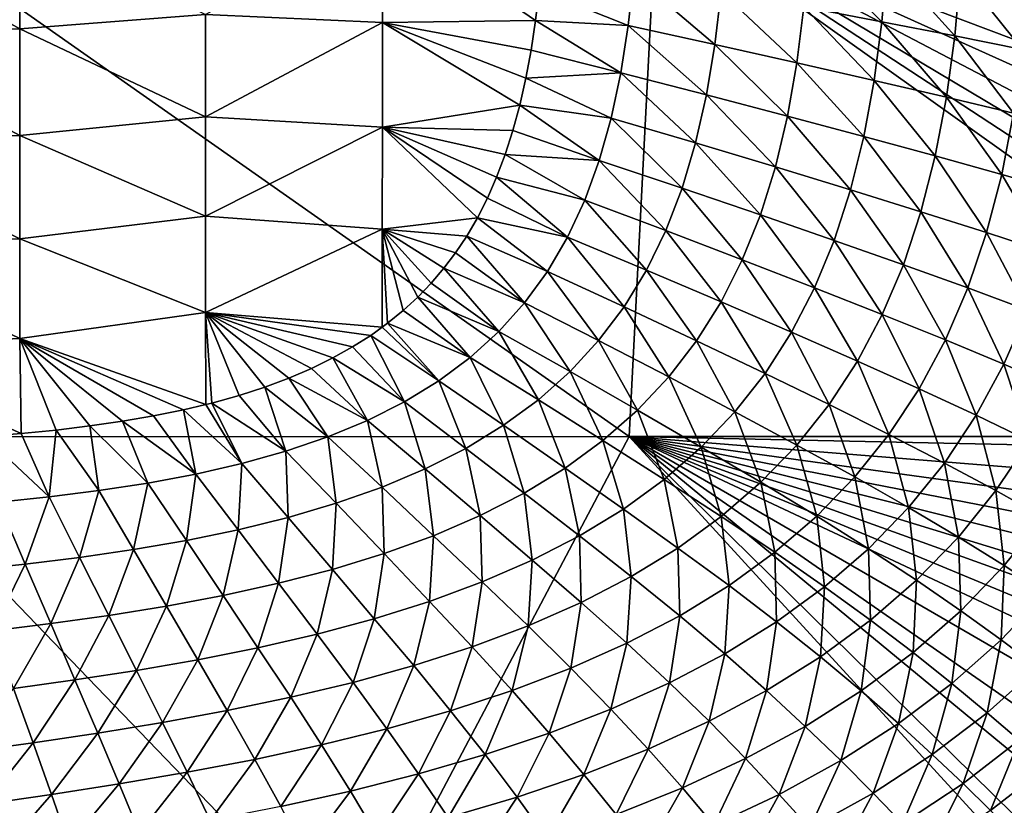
# Model space of a CAD drawing. Header units: metres. Extents: x -105 to 105, y -68 to 103.
# Tile 375 of 416: x 89 to 99, y 41 to 49. Entities that reach past the tile are written whole.
import ezdxf

# ---------------------------------------------------------------- set-up
doc = ezdxf.new("R2010")
doc.units = ezdxf.units.M
doc.layers.add('solid_FIT-BATH-150_SW0001_01', color=7, linetype='CONTINUOUS')

msp = doc.modelspace()

# ---------------------------------------------------------------- linework, layer by layer
at = {"layer": 'solid_FIT-BATH-150_SW0001_01'}
for points in [[(87.52417, 44.988106, 16.558586), (95.279671, 44.99313, 16.665361), (87.688232, 50.324154, 16.53097)], [(95.279671, 44.99313, 16.665361), (95.553673, 50.324856, 16.629944), (87.688232, 50.324154, 16.53097)], [(95.279671, 44.99313, 16.665361), (103.038116, 44.992878, 16.791113), (95.553673, 50.324856, 16.629944)], [(103.379303, 48.59211, 16.764715), (103.399246, 49.186169, 16.758841), (95.553673, 50.324856, 16.629944)], [(103.353424, 47.986763, 16.770363), (103.379303, 48.59211, 16.764715), (95.553673, 50.324856, 16.629944)], [(103.319199, 47.398178, 16.775454), (103.353424, 47.986763, 16.770363), (95.553673, 50.324856, 16.629944)], [(103.275665, 46.840847, 16.779854), (103.319199, 47.398178, 16.775454), (95.553673, 50.324856, 16.629944)], [(103.223633, 46.303875, 16.783699), (103.275665, 46.840847, 16.779854), (95.553673, 50.324856, 16.629944)], [(103.161835, 45.788872, 16.78697), (103.223633, 46.303875, 16.783699), (95.553673, 50.324856, 16.629944)], [(103.103279, 45.383362, 16.789223), (103.161835, 45.788872, 16.78697), (95.553673, 50.324856, 16.629944)], [(103.038116, 44.992878, 16.791113), (103.103279, 45.383362, 16.789223), (95.553673, 50.324856, 16.629944)], [(89.170334, 50.172501, -19.957712), (89.170471, 49.078781, -19.94438), (87.253693, 50.140163, -20.068027)], [(89.170471, 49.078781, -19.94438), (87.25383, 49.031124, -20.054497), (87.253693, 50.140163, -20.068027)], [(91.031578, 49.223251, -19.820278), (89.170471, 49.078781, -19.94438), (89.170334, 50.172501, -19.957712)], [(92.805817, 50.215481, -19.680273), (92.805473, 49.142147, -19.667788), (91.031578, 49.223251, -19.820278)], [(92.805817, 50.215481, -19.680273), (94.339363, 49.161926, -19.497314), (92.805473, 49.142147, -19.667788)], [(92.805817, 50.215481, -19.680273), (94.376068, 49.470592, -19.496859), (94.339363, 49.161926, -19.497314)], [(97.029976, 49.297871, -19.028687), (97.07917, 49.881542, -19.024281), (97.811333, 49.14872, -18.820057)], [(97.07917, 49.881542, -19.024281), (97.865631, 49.761078, -18.814222), (97.811333, 49.14872, -18.820057)], [(97.811333, 49.14872, -18.820057), (97.865631, 49.761078, -18.814222), (98.541687, 49.00708, -18.579252)], [(97.865631, 49.761078, -18.814222), (98.600487, 49.646717, -18.572142), (98.541687, 49.00708, -18.579252)], [(98.541687, 49.00708, -18.579252), (98.600487, 49.646717, -18.572142), (99.22168, 48.872643, -18.302124)], [(98.600487, 49.646717, -18.572142), (99.284439, 49.538269, -18.293913), (99.22168, 48.872643, -18.302124)], [(94.376068, 49.470592, -19.496859), (95.324974, 49.613918, -19.363266), (95.269943, 49.113197, -19.365391)], [(95.269943, 49.113197, -19.365391), (95.324974, 49.613918, -19.363266), (96.138512, 48.922409, -19.212286)], [(95.324974, 49.613918, -19.363266), (96.201546, 49.453365, -19.208261), (96.138512, 48.922409, -19.212286)], [(94.339363, 49.161926, -19.497314), (94.376068, 49.470592, -19.496859), (95.269943, 49.113197, -19.365391)], [(96.138512, 48.922409, -19.212286), (96.201546, 49.453365, -19.208261), (96.959396, 48.737717, -19.034641)], [(96.201546, 49.453365, -19.208261), (97.029976, 49.297871, -19.028687), (96.959396, 48.737717, -19.034641)], [(96.959396, 48.737717, -19.034641), (97.029976, 49.297871, -19.028687), (97.733734, 48.560612, -18.827866)], [(97.029976, 49.297871, -19.028687), (97.811333, 49.14872, -18.820057), (97.733734, 48.560612, -18.827866)], [(91.031578, 49.223251, -19.820278), (91.031631, 48.196884, -19.797174), (89.170471, 49.078781, -19.94438)], [(92.805473, 49.142147, -19.667788), (91.031631, 48.196884, -19.797174), (91.031578, 49.223251, -19.820278)], [(92.805473, 49.142147, -19.667788), (94.339363, 49.161926, -19.497314), (94.295097, 48.865948, -19.497959)], [(94.295097, 48.865948, -19.497959), (94.339363, 49.161926, -19.497314), (95.19545, 48.636066, -19.368259)], [(94.339363, 49.161926, -19.497314), (95.269943, 49.113197, -19.365391), (95.19545, 48.636066, -19.368259)], [(89.170471, 49.078781, -19.94438), (89.170807, 48.009144, -19.918034), (87.25383, 49.031124, -20.054497)], [(91.031631, 48.196884, -19.797174), (89.170807, 48.009144, -19.918034), (89.170471, 49.078781, -19.94438)], [(92.805473, 49.142147, -19.667788), (92.804909, 48.091434, -19.643318), (91.031631, 48.196884, -19.797174)], [(92.805473, 49.142147, -19.667788), (94.182373, 48.314487, -19.499958), (92.804909, 48.091434, -19.643318)], [(92.805473, 49.142147, -19.667788), (94.295097, 48.865948, -19.497959), (94.242828, 48.58321, -19.498833)], [(92.805473, 49.142147, -19.667788), (94.242828, 48.58321, -19.498833), (94.182373, 48.314487, -19.499958)], [(95.19545, 48.636066, -19.368259), (95.269943, 49.113197, -19.365391), (96.05368, 48.415829, -19.217449)], [(95.269943, 49.113197, -19.365391), (96.138512, 48.922409, -19.212286), (96.05368, 48.415829, -19.217449)], [(97.733734, 48.560612, -18.827866), (97.811333, 49.14872, -18.820057), (98.457794, 48.392349, -18.588724)], [(97.811333, 49.14872, -18.820057), (98.541687, 49.00708, -18.579252), (98.457794, 48.392349, -18.588724)], [(89.170807, 48.009144, -19.918034), (87.254128, 47.947304, -20.027655), (87.25383, 49.031124, -20.054497)], [(98.457794, 48.392349, -18.588724), (98.541687, 49.00708, -18.579252), (99.132156, 48.232475, -18.313042)], [(98.541687, 49.00708, -18.579252), (99.22168, 48.872643, -18.302124), (99.132156, 48.232475, -18.313042)], [(94.242828, 48.58321, -19.498833), (94.295097, 48.865948, -19.497959), (95.19545, 48.636066, -19.368259)], [(96.05368, 48.415829, -19.217449), (96.138512, 48.922409, -19.212286), (96.864861, 48.202721, -19.042135)], [(96.138512, 48.922409, -19.212286), (96.959396, 48.737717, -19.034641), (96.864861, 48.202721, -19.042135)], [(96.864861, 48.202721, -19.042135), (96.959396, 48.737717, -19.034641), (97.630135, 47.998428, -18.837603)], [(96.959396, 48.737717, -19.034641), (97.733734, 48.560612, -18.827866), (97.630135, 47.998428, -18.837603)], [(94.182373, 48.314487, -19.499958), (94.242828, 48.58321, -19.498833), (95.09919, 48.184071, -19.37196)], [(94.242828, 48.58321, -19.498833), (95.19545, 48.636066, -19.368259), (95.09919, 48.184071, -19.37196)], [(95.09919, 48.184071, -19.37196), (95.19545, 48.636066, -19.368259), (95.944595, 47.935204, -19.223787)], [(95.19545, 48.636066, -19.368259), (96.05368, 48.415829, -19.217449), (95.944595, 47.935204, -19.223787)], [(97.630135, 47.998428, -18.837603), (97.733734, 48.560612, -18.827866), (98.34597, 47.804256, -18.600492)], [(97.733734, 48.560612, -18.827866), (98.457794, 48.392349, -18.588724), (98.34597, 47.804256, -18.600492)], [(95.944595, 47.935204, -19.223787), (96.05368, 48.415829, -19.217449), (96.743767, 47.694508, -19.051153)], [(96.05368, 48.415829, -19.217449), (96.864861, 48.202721, -19.042135), (96.743767, 47.694508, -19.051153)], [(98.34597, 47.804256, -18.600492), (98.457794, 48.392349, -18.588724), (99.012909, 47.619545, -18.326595)], [(98.457794, 48.392349, -18.588724), (99.132156, 48.232475, -18.313042), (99.012909, 47.619545, -18.326595)], [(92.804909, 48.091434, -19.643318), (94.182373, 48.314487, -19.499958), (94.113365, 48.059361, -19.501362)], [(94.113365, 48.059361, -19.501362), (94.182373, 48.314487, -19.499958), (94.978889, 47.758713, -19.376583)], [(94.182373, 48.314487, -19.499958), (95.09919, 48.184071, -19.37196), (94.978889, 47.758713, -19.376583)], [(91.031631, 48.196884, -19.797174), (91.031769, 47.199448, -19.75881), (89.170807, 48.009144, -19.918034)], [(92.804909, 48.091434, -19.643318), (91.031769, 47.199448, -19.75881), (91.031631, 48.196884, -19.797174)], [(94.978889, 47.758713, -19.376583), (95.09919, 48.184071, -19.37196), (95.808846, 47.482098, -19.231333)], [(95.09919, 48.184071, -19.37196), (95.944595, 47.935204, -19.223787), (95.808846, 47.482098, -19.231333)], [(96.743767, 47.694508, -19.051153), (96.864861, 48.202721, -19.042135), (97.497803, 47.463844, -18.849216)], [(96.864861, 48.202721, -19.042135), (97.630135, 47.998428, -18.837603), (97.497803, 47.463844, -18.849216)], [(99.012909, 47.619545, -18.326595), (99.132156, 48.232475, -18.313042), (99.63063, 47.443718, -18.012045)], [(92.804909, 48.091434, -19.643318), (92.804054, 47.071907, -19.602755), (91.031769, 47.199448, -19.75881)], [(92.804909, 48.091434, -19.643318), (93.756966, 47.184479, -19.51029), (92.804054, 47.071907, -19.602755)], [(92.804909, 48.091434, -19.643318), (94.113365, 48.059361, -19.501362), (94.035767, 47.818096, -19.50308)], [(92.804909, 48.091434, -19.643318), (94.035767, 47.818096, -19.50308), (93.950256, 47.592121, -19.505131)], [(92.804909, 48.091434, -19.643318), (93.950256, 47.592121, -19.505131), (93.857254, 47.381264, -19.50753)], [(92.804909, 48.091434, -19.643318), (93.857254, 47.381264, -19.50753), (93.756966, 47.184479, -19.51029)], [(89.170807, 48.009144, -19.918034), (89.171402, 46.972557, -19.874147), (87.254128, 47.947304, -20.027655)], [(91.031769, 47.199448, -19.75881), (89.171402, 46.972557, -19.874147), (89.170807, 48.009144, -19.918034)], [(94.035767, 47.818096, -19.50308), (94.113365, 48.059361, -19.501362), (94.978889, 47.758713, -19.376583)], [(97.497803, 47.463844, -18.849216), (97.630135, 47.998428, -18.837603), (98.203369, 47.244522, -18.614489)], [(97.630135, 47.998428, -18.837603), (98.34597, 47.804256, -18.600492), (98.203369, 47.244522, -18.614489)], [(89.171402, 46.972557, -19.874147), (87.254646, 46.897911, -19.982796), (87.254128, 47.947304, -20.027655)], [(95.808846, 47.482098, -19.231333), (95.944595, 47.935204, -19.223787), (96.593575, 47.21468, -19.06168)], [(95.944595, 47.935204, -19.223787), (96.743767, 47.694508, -19.051153), (96.593575, 47.21468, -19.06168)], [(93.950256, 47.592121, -19.505131), (94.035767, 47.818096, -19.50308), (94.832886, 47.360817, -19.382202)], [(94.035767, 47.818096, -19.50308), (94.978889, 47.758713, -19.376583), (94.832886, 47.360817, -19.382202)], [(98.203369, 47.244522, -18.614489), (98.34597, 47.804256, -18.600492), (98.860985, 47.035618, -18.342707)], [(98.34597, 47.804256, -18.600492), (99.012909, 47.619545, -18.326595), (98.860985, 47.035618, -18.342707)], [(94.832886, 47.360817, -19.382202), (94.978889, 47.758713, -19.376583), (95.64473, 47.05735, -19.240078)], [(94.978889, 47.758713, -19.376583), (95.808846, 47.482098, -19.231333), (95.64473, 47.05735, -19.240078)], [(96.593575, 47.21468, -19.06168), (96.743767, 47.694508, -19.051153), (97.334076, 46.958511, -18.862656)], [(96.743767, 47.694508, -19.051153), (97.497803, 47.463844, -18.849216), (97.334076, 46.958511, -18.862656)], [(93.857254, 47.381264, -19.50753), (93.950256, 47.592121, -19.505131), (94.660164, 46.990501, -19.388868)], [(93.950256, 47.592121, -19.505131), (94.832886, 47.360817, -19.382202), (94.660164, 46.990501, -19.388868)], [(98.860985, 47.035618, -18.342707), (99.012909, 47.619545, -18.326595), (99.470337, 46.836357, -18.029957)], [(99.012909, 47.619545, -18.326595), (99.63063, 47.443718, -18.012045), (99.470337, 46.836357, -18.029957)], [(95.64473, 47.05735, -19.240078), (95.808846, 47.482098, -19.231333), (96.412537, 46.764107, -19.073631)], [(95.808846, 47.482098, -19.231333), (96.593575, 47.21468, -19.06168), (96.412537, 46.764107, -19.073631)], [(93.756966, 47.184479, -19.51029), (93.857254, 47.381264, -19.50753), (94.660164, 46.990501, -19.388868)], [(97.334076, 46.958511, -18.862656), (97.497803, 47.463844, -18.849216), (98.027206, 46.714832, -18.63064)], [(97.497803, 47.463844, -18.849216), (98.203369, 47.244522, -18.614489), (98.027206, 46.714832, -18.63064)], [(94.660164, 46.990501, -19.388868), (94.832886, 47.360817, -19.382202), (95.451279, 46.661098, -19.249969)], [(94.832886, 47.360817, -19.382202), (95.64473, 47.05735, -19.240078), (95.451279, 46.661098, -19.249969)], [(91.031769, 47.199448, -19.75881), (91.032028, 46.236633, -19.700974), (89.171402, 46.972557, -19.874147)], [(92.804054, 47.071907, -19.602755), (91.032028, 46.236633, -19.700974), (91.031769, 47.199448, -19.75881)], [(92.804054, 47.071907, -19.602755), (93.756966, 47.184479, -19.51029), (93.650055, 47.001598, -19.513397)], [(93.650055, 47.001598, -19.513397), (93.756966, 47.184479, -19.51029), (94.45974, 46.647861, -19.396641)], [(93.756966, 47.184479, -19.51029), (94.660164, 46.990501, -19.388868), (94.45974, 46.647861, -19.396641)], [(96.412537, 46.764107, -19.073631), (96.593575, 47.21468, -19.06168), (97.137169, 46.483315, -18.877779)], [(96.593575, 47.21468, -19.06168), (97.334076, 46.958511, -18.862656), (97.137169, 46.483315, -18.877779)], [(98.027206, 46.714832, -18.63064), (98.203369, 47.244522, -18.614489), (98.673462, 46.482426, -18.361298)], [(98.203369, 47.244522, -18.614489), (98.860985, 47.035618, -18.342707), (98.673462, 46.482426, -18.361298)], [(92.804054, 47.071907, -19.602755), (92.804169, 46.088577, -19.542557), (91.032028, 46.236633, -19.700974)], [(92.804054, 47.071907, -19.602755), (93.650055, 47.001598, -19.513397), (93.538132, 46.833641, -19.516817)], [(92.804054, 47.071907, -19.602755), (93.538132, 46.833641, -19.516817), (93.420593, 46.678139, -19.520575)], [(92.804054, 47.071907, -19.602755), (93.420593, 46.678139, -19.520575), (93.294243, 46.530273, -19.524786)], [(92.804054, 47.071907, -19.602755), (93.294243, 46.530273, -19.524786), (93.158478, 46.389477, -19.529495)], [(92.804054, 47.071907, -19.602755), (93.158478, 46.389477, -19.529495), (93.013702, 46.25626, -19.534704)], [(92.804054, 47.071907, -19.602755), (93.013702, 46.25626, -19.534704), (92.857147, 46.128487, -19.540537)], [(92.804054, 47.071907, -19.602755), (92.857147, 46.128487, -19.540537), (92.804169, 46.088577, -19.542557)], [(93.538132, 46.833641, -19.516817), (93.650055, 47.001598, -19.513397), (94.230621, 46.332993, -19.405569)], [(93.650055, 47.001598, -19.513397), (94.45974, 46.647861, -19.396641), (94.230621, 46.332993, -19.405569)], [(94.45974, 46.647861, -19.396641), (94.660164, 46.990501, -19.388868), (95.227562, 46.293438, -19.260954)], [(94.660164, 46.990501, -19.388868), (95.451279, 46.661098, -19.249969), (95.227562, 46.293438, -19.260954)], [(95.451279, 46.661098, -19.249969), (95.64473, 47.05735, -19.240078), (96.19973, 46.342922, -19.086859)], [(95.64473, 47.05735, -19.240078), (96.412537, 46.764107, -19.073631), (96.19973, 46.342922, -19.086859)], [(98.673462, 46.482426, -18.361298), (98.860985, 47.035618, -18.342707), (99.272575, 46.260273, -18.05065)], [(98.860985, 47.035618, -18.342707), (99.470337, 46.836357, -18.029957), (99.272575, 46.260273, -18.05065)], [(89.171402, 46.972557, -19.874147), (89.17234, 45.975151, -19.807804), (87.254646, 46.897911, -19.982796)], [(89.17234, 45.975151, -19.807804), (87.255447, 45.88916, -19.914732), (87.254646, 46.897911, -19.982796)], [(91.032028, 46.236633, -19.700974), (89.17234, 45.975151, -19.807804), (89.171402, 46.972557, -19.874147)], [(97.137169, 46.483315, -18.877779), (97.334076, 46.958511, -18.862656), (97.815651, 46.216118, -18.64876)], [(97.334076, 46.958511, -18.862656), (98.027206, 46.714832, -18.63064), (97.815651, 46.216118, -18.64876)], [(93.420593, 46.678139, -19.520575), (93.538132, 46.833641, -19.516817), (94.230621, 46.332993, -19.405569)], [(96.19973, 46.342922, -19.086859), (96.412537, 46.764107, -19.073631), (96.906189, 46.038391, -18.894354)], [(96.412537, 46.764107, -19.073631), (97.137169, 46.483315, -18.877779), (96.906189, 46.038391, -18.894354)], [(97.815651, 46.216118, -18.64876), (98.027206, 46.714832, -18.63064), (98.448479, 45.96093, -18.382156)], [(98.027206, 46.714832, -18.63064), (98.673462, 46.482426, -18.361298), (98.448479, 45.96093, -18.382156)], [(93.294243, 46.530273, -19.524786), (93.420593, 46.678139, -19.520575), (93.972275, 46.045662, -19.415703)], [(93.420593, 46.678139, -19.520575), (94.230621, 46.332993, -19.405569), (93.972275, 46.045662, -19.415703)], [(94.230621, 46.332993, -19.405569), (94.45974, 46.647861, -19.396641), (94.972633, 45.954468, -19.272982)], [(94.45974, 46.647861, -19.396641), (95.227562, 46.293438, -19.260954), (94.972633, 45.954468, -19.272982)], [(95.227562, 46.293438, -19.260954), (95.451279, 46.661098, -19.249969), (95.954254, 45.951225, -19.101208)], [(95.451279, 46.661098, -19.249969), (96.19973, 46.342922, -19.086859), (95.954254, 45.951225, -19.101208)], [(93.158478, 46.389477, -19.529495), (93.294243, 46.530273, -19.524786), (93.972275, 46.045662, -19.415703)], [(93.013702, 46.25626, -19.534704), (93.158478, 46.389477, -19.529495), (93.685028, 45.785007, -19.427065)], [(93.158478, 46.389477, -19.529495), (93.972275, 46.045662, -19.415703), (93.685028, 45.785007, -19.427065)], [(96.906189, 46.038391, -18.894354), (97.137169, 46.483315, -18.877779), (97.567848, 45.748524, -18.668552)], [(97.137169, 46.483315, -18.877779), (97.815651, 46.216118, -18.64876), (97.567848, 45.748524, -18.668552)], [(98.448479, 45.96093, -18.382156), (98.673462, 46.482426, -18.361298), (99.035439, 45.716461, -18.073893)], [(98.673462, 46.482426, -18.361298), (99.272575, 46.260273, -18.05065), (99.035439, 45.716461, -18.073893)], [(93.972275, 46.045662, -19.415703), (94.230621, 46.332993, -19.405569), (94.686058, 45.643959, -19.286001)], [(94.230621, 46.332993, -19.405569), (94.972633, 45.954468, -19.272982), (94.686058, 45.643959, -19.286001)], [(94.972633, 45.954468, -19.272982), (95.227562, 46.293438, -19.260954), (95.675209, 45.589119, -19.116529)], [(95.227562, 46.293438, -19.260954), (95.954254, 45.951225, -19.101208), (95.675209, 45.589119, -19.116529)], [(95.954254, 45.951225, -19.101208), (96.19973, 46.342922, -19.086859), (96.640274, 45.623859, -18.912144)], [(96.19973, 46.342922, -19.086859), (96.906189, 46.038391, -18.894354), (96.640274, 45.623859, -18.912144)], [(91.032028, 46.236633, -19.700974), (91.033745, 45.312366, -19.619707), (89.17234, 45.975151, -19.807804)], [(91.032028, 46.236633, -19.700974), (92.804169, 46.088577, -19.542557), (92.687698, 46.006096, -19.547068)], [(91.032028, 46.236633, -19.700974), (92.687698, 46.006096, -19.547068), (92.505386, 45.889881, -19.554327)], [(91.032028, 46.236633, -19.700974), (92.505386, 45.889881, -19.554327), (92.308548, 45.779545, -19.562416)], [(91.032028, 46.236633, -19.700974), (92.308548, 45.779545, -19.562416), (92.095833, 45.675098, -19.571423)], [(91.032028, 46.236633, -19.700974), (92.095833, 45.675098, -19.571423), (91.86763, 45.577278, -19.58136)], [(91.032028, 46.236633, -19.700974), (91.86763, 45.577278, -19.58136), (91.624939, 45.486801, -19.592211)], [(91.032028, 46.236633, -19.700974), (91.624939, 45.486801, -19.592211), (91.368034, 45.403858, -19.603985)], [(91.032028, 46.236633, -19.700974), (91.368034, 45.403858, -19.603985), (91.096611, 45.328304, -19.616718)], [(91.032028, 46.236633, -19.700974), (91.096611, 45.328304, -19.616718), (91.033745, 45.312366, -19.619707)], [(92.857147, 46.128487, -19.540537), (93.013702, 46.25626, -19.534704), (93.685028, 45.785007, -19.427065)], [(97.567848, 45.748524, -18.668552), (97.815651, 46.216118, -18.64876), (98.185219, 45.471317, -18.404934)], [(97.815651, 46.216118, -18.64876), (98.448479, 45.96093, -18.382156), (98.185219, 45.471317, -18.404934)], [(99.035439, 45.716461, -18.073893), (99.272575, 46.260273, -18.05065), (99.576843, 45.482262, -17.719904)], [(92.804169, 46.088577, -19.542557), (92.857147, 46.128487, -19.540537), (93.369324, 45.550102, -19.439686)], [(92.857147, 46.128487, -19.540537), (93.685028, 45.785007, -19.427065), (93.369324, 45.550102, -19.439686)], [(92.505386, 45.889881, -19.554327), (92.687698, 46.006096, -19.547068), (93.025581, 45.340012, -19.453588)], [(92.687698, 46.006096, -19.547068), (92.804169, 46.088577, -19.542557), (93.369324, 45.550102, -19.439686)], [(92.687698, 46.006096, -19.547068), (93.369324, 45.550102, -19.439686), (93.025581, 45.340012, -19.453588)], [(93.685028, 45.785007, -19.427065), (93.972275, 46.045662, -19.415703), (94.368355, 45.361015, -19.299965)], [(93.972275, 46.045662, -19.415703), (94.686058, 45.643959, -19.286001), (94.368355, 45.361015, -19.299965)], [(96.640274, 45.623859, -18.912144), (96.906189, 46.038391, -18.894354), (97.282997, 45.312183, -18.689714)], [(96.906189, 46.038391, -18.894354), (97.567848, 45.748524, -18.668552), (97.282997, 45.312183, -18.689714)], [(89.17234, 45.975151, -19.807804), (89.18396, 45.023136, -19.712921), (87.255447, 45.88916, -19.914732)], [(89.17234, 45.975151, -19.807804), (91.033745, 45.312366, -19.619707), (90.81102, 45.260124, -19.630405)], [(89.17234, 45.975151, -19.807804), (90.81102, 45.260124, -19.630405), (90.512131, 45.199291, -19.645021)], [(89.17234, 45.975151, -19.807804), (90.512131, 45.199291, -19.645021), (90.199951, 45.145496, -19.660574)], [(89.17234, 45.975151, -19.807804), (90.199951, 45.145496, -19.660574), (89.873604, 45.098312, -19.677118)], [(89.17234, 45.975151, -19.807804), (89.873604, 45.098312, -19.677118), (89.534889, 45.057671, -19.694569)], [(89.17234, 45.975151, -19.807804), (89.534889, 45.057671, -19.694569), (89.18396, 45.023136, -19.712921)], [(94.686058, 45.643959, -19.286001), (94.972633, 45.954468, -19.272982), (95.362251, 45.256355, -19.132679)], [(94.972633, 45.954468, -19.272982), (95.675209, 45.589119, -19.116529), (95.362251, 45.256355, -19.132679)], [(95.675209, 45.589119, -19.116529), (95.954254, 45.951225, -19.101208), (96.338585, 45.239815, -18.930914)], [(95.954254, 45.951225, -19.101208), (96.640274, 45.623859, -18.912144), (96.338585, 45.239815, -18.930914)], [(98.185219, 45.471317, -18.404934), (98.448479, 45.96093, -18.382156), (98.758148, 45.205154, -18.099304)], [(98.448479, 45.96093, -18.382156), (99.035439, 45.716461, -18.073893), (98.758148, 45.205154, -18.099304)], [(87.255447, 45.88916, -19.914732), (89.18396, 45.023136, -19.712921), (88.81739, 44.993992, -19.732361)], [(92.308548, 45.779545, -19.562416), (92.505386, 45.889881, -19.554327), (93.025581, 45.340012, -19.453588)], [(92.095833, 45.675098, -19.571423), (92.308548, 45.779545, -19.562416), (92.654495, 45.153702, -19.468792)], [(92.308548, 45.779545, -19.562416), (93.025581, 45.340012, -19.453588), (92.654495, 45.153702, -19.468792)], [(93.369324, 45.550102, -19.439686), (93.685028, 45.785007, -19.427065), (94.020149, 45.104683, -19.314829)], [(93.685028, 45.785007, -19.427065), (94.368355, 45.361015, -19.299965), (94.020149, 45.104683, -19.314829)], [(97.282997, 45.312183, -18.689714), (97.567848, 45.748524, -18.668552), (97.882912, 45.013737, -18.429281)], [(97.567848, 45.748524, -18.668552), (98.185219, 45.471317, -18.404934), (97.882912, 45.013737, -18.429281)], [(98.758148, 45.205154, -18.099304), (99.035439, 45.716461, -18.073893), (99.286972, 44.949581, -17.747484)], [(99.035439, 45.716461, -18.073893), (99.576843, 45.482262, -17.719904), (99.286972, 44.949581, -17.747484)], [(91.86763, 45.577278, -19.58136), (92.095833, 45.675098, -19.571423), (92.654495, 45.153702, -19.468792)], [(94.368355, 45.361015, -19.299965), (94.686058, 45.643959, -19.286001), (95.016052, 44.952034, -19.14953)], [(94.686058, 45.643959, -19.286001), (95.362251, 45.256355, -19.132679), (95.016052, 44.952034, -19.14953)], [(96.338585, 45.239815, -18.930914), (96.640274, 45.623859, -18.912144), (96.960274, 44.907211, -18.711946)], [(96.640274, 45.623859, -18.912144), (97.282997, 45.312183, -18.689714), (96.960274, 44.907211, -18.711946)], [(91.624939, 45.486801, -19.592211), (91.86763, 45.577278, -19.58136), (92.257774, 44.989738, -19.485296)], [(91.86763, 45.577278, -19.58136), (92.654495, 45.153702, -19.468792), (92.257774, 44.989738, -19.485296)], [(93.025581, 45.340012, -19.453588), (93.369324, 45.550102, -19.439686), (93.642075, 44.874004, -19.330544)], [(93.369324, 45.550102, -19.439686), (94.020149, 45.104683, -19.314829), (93.642075, 44.874004, -19.330544)], [(95.362251, 45.256355, -19.132679), (95.675209, 45.589119, -19.116529), (96.000839, 44.886013, -18.950436)], [(95.675209, 45.589119, -19.116529), (96.338585, 45.239815, -18.930914), (96.000839, 44.886013, -18.950436)], [(91.096611, 45.328304, -19.616718), (91.368034, 45.403858, -19.603985), (91.837379, 44.846588, -19.50309)], [(91.368034, 45.403858, -19.603985), (91.624939, 45.486801, -19.592211), (91.837379, 44.846588, -19.50309)], [(91.624939, 45.486801, -19.592211), (92.257774, 44.989738, -19.485296), (91.837379, 44.846588, -19.50309)], [(97.882912, 45.013737, -18.429281), (98.185219, 45.471317, -18.404934), (98.439957, 44.726551, -18.126497)], [(98.185219, 45.471317, -18.404934), (98.758148, 45.205154, -18.099304), (98.439957, 44.726551, -18.126497)], [(90.81102, 45.260124, -19.630405), (91.033745, 45.312366, -19.619707), (91.395279, 44.72271, -19.522163)], [(91.033745, 45.312366, -19.619707), (91.096611, 45.328304, -19.616718), (91.395279, 44.72271, -19.522163)], [(91.096611, 45.328304, -19.616718), (91.837379, 44.846588, -19.50309), (91.395279, 44.72271, -19.522163)], [(92.654495, 45.153702, -19.468792), (93.025581, 45.340012, -19.453588), (93.235031, 44.667908, -19.347078)], [(93.025581, 45.340012, -19.453588), (93.642075, 44.874004, -19.330544), (93.235031, 44.667908, -19.347078)], [(94.020149, 45.104683, -19.314829), (94.368355, 45.361015, -19.299965), (94.637428, 44.675163, -19.16696)], [(94.368355, 45.361015, -19.299965), (95.016052, 44.952034, -19.14953), (94.637428, 44.675163, -19.16696)], [(96.960274, 44.907211, -18.711946), (97.282997, 45.312183, -18.689714), (97.540787, 44.588337, -18.454844)], [(97.282997, 45.312183, -18.689714), (97.882912, 45.013737, -18.429281), (97.540787, 44.588337, -18.454844)], [(90.512131, 45.199291, -19.645021), (90.81102, 45.260124, -19.630405), (90.933548, 44.616554, -19.542501)], [(90.81102, 45.260124, -19.630405), (91.395279, 44.72271, -19.522163), (90.933548, 44.616554, -19.542501)], [(95.016052, 44.952034, -19.14953), (95.362251, 45.256355, -19.132679), (95.627876, 44.561523, -18.970503)], [(95.362251, 45.256355, -19.132679), (96.000839, 44.886013, -18.950436), (95.627876, 44.561523, -18.970503)], [(96.000839, 44.886013, -18.950436), (96.338585, 45.239815, -18.930914), (96.599495, 44.533363, -18.734947)], [(96.338585, 45.239815, -18.930914), (96.960274, 44.907211, -18.711946), (96.599495, 44.533363, -18.734947)], [(98.439957, 44.726551, -18.126497), (98.758148, 45.205154, -18.099304), (98.954491, 44.450161, -17.777046)], [(98.758148, 45.205154, -18.099304), (99.286972, 44.949581, -17.747484), (98.954491, 44.450161, -17.777046)], [(89.873604, 45.098312, -19.677118), (90.199951, 45.145496, -19.660574), (90.455261, 44.526451, -19.564018)], [(90.199951, 45.145496, -19.660574), (90.512131, 45.199291, -19.645021), (90.933548, 44.616554, -19.542501)], [(90.199951, 45.145496, -19.660574), (90.933548, 44.616554, -19.542501), (90.455261, 44.526451, -19.564018)], [(92.257774, 44.989738, -19.485296), (92.654495, 45.153702, -19.468792), (92.800995, 44.484909, -19.364439)], [(92.654495, 45.153702, -19.468792), (93.235031, 44.667908, -19.347078), (92.800995, 44.484909, -19.364439)], [(93.642075, 44.874004, -19.330544), (94.020149, 45.104683, -19.314829), (94.227165, 44.424755, -19.184841)], [(94.020149, 45.104683, -19.314829), (94.637428, 44.675163, -19.16696), (94.227165, 44.424755, -19.184841)], [(88.81739, 44.993992, -19.732361), (89.18396, 45.023136, -19.712921), (89.46331, 44.387505, -19.610106)], [(89.18396, 45.023136, -19.712921), (89.534889, 45.057671, -19.694569), (89.46331, 44.387505, -19.610106)], [(89.534889, 45.057671, -19.694569), (89.963982, 44.45068, -19.586594), (89.46331, 44.387505, -19.610106)], [(89.534889, 45.057671, -19.694569), (89.873604, 45.098312, -19.677118), (89.963982, 44.45068, -19.586594)], [(89.873604, 45.098312, -19.677118), (90.455261, 44.526451, -19.564018), (89.963982, 44.45068, -19.586594)], [(97.540787, 44.588337, -18.454844), (97.882912, 45.013737, -18.429281), (98.080139, 44.280834, -18.155085)], [(97.882912, 45.013737, -18.429281), (98.439957, 44.726551, -18.126497), (98.080139, 44.280834, -18.155085)], [(85.039665, 39.784367, 16.539719), (92.533432, 39.791576, 16.643263), (87.52417, 44.988106, 16.558586)], [(92.533432, 39.791576, 16.643263), (95.279671, 44.99313, 16.665361), (87.52417, 44.988106, 16.558586)], [(88.81739, 44.993992, -19.732361), (89.46331, 44.387505, -19.610106), (88.956856, 44.335205, -19.634434)], [(91.837379, 44.846588, -19.50309), (92.257774, 44.989738, -19.485296), (92.342201, 44.323425, -19.382648)], [(92.257774, 44.989738, -19.485296), (92.800995, 44.484909, -19.364439), (92.342201, 44.323425, -19.382648)], [(92.533432, 39.791576, 16.643263), (100.036995, 39.797497, 16.765192), (95.279671, 44.99313, 16.665361)], [(94.637428, 44.675163, -19.16696), (95.016052, 44.952034, -19.14953), (95.220673, 44.265335, -18.99091)], [(95.016052, 44.952034, -19.14953), (95.627876, 44.561523, -18.970503), (95.220673, 44.265335, -18.99091)], [(103.007576, 44.82737, 16.791822), (103.038116, 44.992878, 16.791113), (95.279671, 44.99313, 16.665361)], [(102.914917, 44.379391, 16.793451), (103.007576, 44.82737, 16.791822), (95.279671, 44.99313, 16.665361)], [(102.81102, 43.952572, 16.794565), (102.914917, 44.379391, 16.793451), (95.279671, 44.99313, 16.665361)], [(102.696129, 43.546883, 16.795187), (102.81102, 43.952572, 16.794565), (95.279671, 44.99313, 16.665361)], [(102.571136, 43.163017, 16.795347), (102.696129, 43.546883, 16.795187), (95.279671, 44.99313, 16.665361)], [(102.436333, 42.801666, 16.795067), (102.571136, 43.163017, 16.795347), (95.279671, 44.99313, 16.665361)], [(102.291245, 42.462536, 16.794361), (102.436333, 42.801666, 16.795067), (95.279671, 44.99313, 16.665361)], [(102.137489, 42.144302, 16.793283), (102.291245, 42.462536, 16.794361), (95.279671, 44.99313, 16.665361)], [(101.976486, 41.846767, 16.79188), (102.137489, 42.144302, 16.793283), (95.279671, 44.99313, 16.665361)], [(101.630539, 41.312336, 16.78813), (101.976486, 41.846767, 16.79188), (95.279671, 44.99313, 16.665361)], [(101.252892, 40.839462, 16.783308), (101.630539, 41.312336, 16.78813), (95.279671, 44.99313, 16.665361)], [(100.82843, 40.411137, 16.7773), (101.252892, 40.839462, 16.783308), (95.279671, 44.99313, 16.665361)], [(100.344322, 40.011379, 16.769997), (100.82843, 40.411137, 16.7773), (95.279671, 44.99313, 16.665361)], [(100.036995, 39.797497, 16.765192), (100.344322, 40.011379, 16.769997), (95.279671, 44.99313, 16.665361)], [(96.599495, 44.533363, -18.734947), (96.960274, 44.907211, -18.711946), (97.15873, 44.194897, -18.481266)], [(96.960274, 44.907211, -18.711946), (97.540787, 44.588337, -18.454844), (97.15873, 44.194897, -18.481266)], [(98.954491, 44.450161, -17.777046), (99.286972, 44.949581, -17.747484), (99.42701, 44.184498, -17.376638)], [(91.395279, 44.72271, -19.522163), (91.837379, 44.846588, -19.50309), (91.860916, 44.181854, -19.401724)], [(91.837379, 44.846588, -19.50309), (92.342201, 44.323425, -19.382648), (91.860916, 44.181854, -19.401724)], [(93.235031, 44.667908, -19.347078), (93.642075, 44.874004, -19.330544), (93.786369, 44.199718, -19.203077)], [(93.642075, 44.874004, -19.330544), (94.227165, 44.424755, -19.184841), (93.786369, 44.199718, -19.203077)], [(95.627876, 44.561523, -18.970503), (96.000839, 44.886013, -18.950436), (96.201645, 44.189697, -18.75843)], [(96.000839, 44.886013, -18.950436), (96.599495, 44.533363, -18.734947), (96.201645, 44.189697, -18.75843)], [(90.933548, 44.616554, -19.542501), (91.395279, 44.72271, -19.522163), (91.359482, 44.058598, -19.421684)], [(91.395279, 44.72271, -19.522163), (91.860916, 44.181854, -19.401724), (91.359482, 44.058598, -19.421684)], [(98.080139, 44.280834, -18.155085), (98.439957, 44.726551, -18.126497), (98.578705, 43.984257, -17.808174)], [(98.439957, 44.726551, -18.126497), (98.954491, 44.450161, -17.777046), (98.578705, 43.984257, -17.808174)], [(90.455261, 44.526451, -19.564018), (90.933548, 44.616554, -19.542501), (90.841255, 43.951927, -19.442501)], [(90.933548, 44.616554, -19.542501), (91.359482, 44.058598, -19.421684), (90.841255, 43.951927, -19.442501)], [(92.800995, 44.484909, -19.364439), (93.235031, 44.667908, -19.347078), (93.317253, 43.998531, -19.221661)], [(93.235031, 44.667908, -19.347078), (93.786369, 44.199718, -19.203077), (93.317253, 43.998531, -19.221661)], [(94.227165, 44.424755, -19.184841), (94.637428, 44.675163, -19.16696), (94.78019, 43.996433, -19.01145)], [(94.637428, 44.675163, -19.16696), (95.220673, 44.265335, -18.99091), (94.78019, 43.996433, -19.01145)], [(89.963982, 44.45068, -19.586594), (90.455261, 44.526451, -19.564018), (90.310089, 43.86005, -19.46413)], [(90.455261, 44.526451, -19.564018), (90.841255, 43.951927, -19.442501), (90.310089, 43.86005, -19.46413)], [(95.220673, 44.265335, -18.99091), (95.627876, 44.561523, -18.970503), (95.767845, 43.875187, -18.782108)], [(95.627876, 44.561523, -18.970503), (96.201645, 44.189697, -18.75843), (95.767845, 43.875187, -18.782108)], [(96.201645, 44.189697, -18.75843), (96.599495, 44.533363, -18.734947), (96.737862, 43.832481, -18.508183)], [(96.599495, 44.533363, -18.734947), (97.15873, 44.194897, -18.481266), (96.737862, 43.832481, -18.508183)], [(97.15873, 44.194897, -18.481266), (97.540787, 44.588337, -18.454844), (97.678635, 43.867836, -18.18466)], [(97.540787, 44.588337, -18.454844), (98.080139, 44.280834, -18.155085), (97.678635, 43.867836, -18.18466)], [(89.46331, 44.387505, -19.610106), (89.963982, 44.45068, -19.586594), (89.769867, 43.78117, -19.486523)], [(89.963982, 44.45068, -19.586594), (90.310089, 43.86005, -19.46413), (89.769867, 43.78117, -19.486523)], [(92.342201, 44.323425, -19.382648), (92.800995, 44.484909, -19.364439), (92.822319, 43.819561, -19.240614)], [(92.800995, 44.484909, -19.364439), (93.317253, 43.998531, -19.221661), (92.822319, 43.819561, -19.240614)], [(93.786369, 44.199718, -19.203077), (94.227165, 44.424755, -19.184841), (94.307693, 43.753696, -19.03195)], [(94.227165, 44.424755, -19.184841), (94.78019, 43.996433, -19.01145), (94.307693, 43.753696, -19.03195)], [(98.578705, 43.984257, -17.808174), (98.954491, 44.450161, -17.777046), (99.03698, 43.698616, -17.409662)], [(98.954491, 44.450161, -17.777046), (99.42701, 44.184498, -17.376638), (99.03698, 43.698616, -17.409662)], [(88.956856, 44.335205, -19.634434), (89.224464, 43.713505, -19.509628), (88.678566, 43.655369, -19.533281)], [(88.956856, 44.335205, -19.634434), (89.46331, 44.387505, -19.610106), (89.224464, 43.713505, -19.509628)], [(89.46331, 44.387505, -19.610106), (89.769867, 43.78117, -19.486523), (89.224464, 43.713505, -19.509628)], [(91.860916, 44.181854, -19.401724), (92.342201, 44.323425, -19.382648), (92.304077, 43.661171, -19.259953)], [(92.342201, 44.323425, -19.382648), (92.822319, 43.819561, -19.240614), (92.304077, 43.661171, -19.259953)], [(94.78019, 43.996433, -19.01145), (95.220673, 44.265335, -18.99091), (95.299225, 43.588802, -18.805693)], [(95.220673, 44.265335, -18.99091), (95.767845, 43.875187, -18.782108), (95.299225, 43.588802, -18.805693)], [(97.678635, 43.867836, -18.18466), (98.080139, 44.280834, -18.155085), (98.159592, 43.55175, -17.840425)], [(98.080139, 44.280834, -18.155085), (98.578705, 43.984257, -17.808174), (98.159592, 43.55175, -17.840425)], [(91.359482, 44.058598, -19.421684), (91.860916, 44.181854, -19.401724), (91.765144, 43.521721, -19.279699)], [(91.860916, 44.181854, -19.401724), (92.304077, 43.661171, -19.259953), (91.765144, 43.521721, -19.279699)], [(93.317253, 43.998531, -19.221661), (93.786369, 44.199718, -19.203077), (93.805626, 43.535561, -19.052359)], [(93.786369, 44.199718, -19.203077), (94.307693, 43.753696, -19.03195), (93.805626, 43.535561, -19.052359)], [(95.767845, 43.875187, -18.782108), (96.201645, 44.189697, -18.75843), (96.279449, 43.500069, -18.535227)], [(96.201645, 44.189697, -18.75843), (96.737862, 43.832481, -18.508183), (96.279449, 43.500069, -18.535227)], [(96.737862, 43.832481, -18.508183), (97.15873, 44.194897, -18.481266), (97.236687, 43.486656, -18.214787)], [(97.15873, 44.194897, -18.481266), (97.678635, 43.867836, -18.18466), (97.236687, 43.486656, -18.214787)], [(99.03698, 43.698616, -17.409662), (99.42701, 44.184498, -17.376638), (99.455811, 43.42522, -16.955355)], [(90.841255, 43.951927, -19.442501), (91.359482, 44.058598, -19.421684), (91.209137, 43.399429, -19.299858)], [(91.359482, 44.058598, -19.421684), (91.765144, 43.521721, -19.279699), (91.209137, 43.399429, -19.299858)], [(90.310089, 43.86005, -19.46413), (90.841255, 43.951927, -19.442501), (90.640175, 43.292461, -19.320431)], [(90.841255, 43.951927, -19.442501), (91.209137, 43.399429, -19.299858), (90.640175, 43.292461, -19.320431)], [(92.822319, 43.819561, -19.240614), (93.317253, 43.998531, -19.221661), (93.276726, 43.340347, -19.072664)], [(93.317253, 43.998531, -19.221661), (93.805626, 43.535561, -19.052359), (93.276726, 43.340347, -19.072664)], [(94.307693, 43.753696, -19.03195), (94.78019, 43.996433, -19.01145), (94.797211, 43.329403, -18.82893)], [(94.78019, 43.996433, -19.01145), (95.299225, 43.588802, -18.805693), (94.797211, 43.329403, -18.82893)], [(98.159592, 43.55175, -17.840425), (98.578705, 43.984257, -17.808174), (98.602119, 43.246769, -17.443926)], [(98.578705, 43.984257, -17.808174), (99.03698, 43.698616, -17.409662), (98.602119, 43.246769, -17.443926)], [(89.769867, 43.78117, -19.486523), (90.310089, 43.86005, -19.46413), (90.062401, 43.198971, -19.341415)], [(90.310089, 43.86005, -19.46413), (90.640175, 43.292461, -19.320431), (90.062401, 43.198971, -19.341415)], [(95.299225, 43.588802, -18.805693), (95.767845, 43.875187, -18.782108), (95.78476, 43.196644, -18.562027)], [(95.767845, 43.875187, -18.782108), (96.279449, 43.500069, -18.535227), (95.78476, 43.196644, -18.562027)], [(96.279449, 43.500069, -18.535227), (96.737862, 43.832481, -18.508183), (96.755692, 43.136314, -18.245024)], [(96.737862, 43.832481, -18.508183), (97.236687, 43.486656, -18.214787), (96.755692, 43.136314, -18.245024)], [(97.236687, 43.486656, -18.214787), (97.678635, 43.867836, -18.18466), (97.698517, 43.151817, -17.873306)], [(97.678635, 43.867836, -18.18466), (98.159592, 43.55175, -17.840425), (97.698517, 43.151817, -17.873306)], [(89.224464, 43.713505, -19.509628), (89.769867, 43.78117, -19.486523), (89.479965, 43.117119, -19.362808)], [(89.769867, 43.78117, -19.486523), (90.062401, 43.198971, -19.341415), (89.479965, 43.117119, -19.362808)], [(92.304077, 43.661171, -19.259953), (92.822319, 43.819561, -19.240614), (92.723747, 43.166382, -19.092846)], [(92.822319, 43.819561, -19.240614), (93.276726, 43.340347, -19.072664), (92.723747, 43.166382, -19.092846)], [(93.805626, 43.535561, -19.052359), (94.307693, 43.753696, -19.03195), (94.26445, 43.095387, -18.851698)], [(94.307693, 43.753696, -19.03195), (94.797211, 43.329403, -18.82893), (94.26445, 43.095387, -18.851698)], [(88.678566, 43.655369, -19.533281), (89.224464, 43.713505, -19.509628), (88.897774, 43.045174, -19.384495)], [(89.224464, 43.713505, -19.509628), (89.479965, 43.117119, -19.362808), (88.897774, 43.045174, -19.384495)], [(91.765144, 43.521721, -19.279699), (92.304077, 43.661171, -19.259953), (92.149536, 43.011967, -19.112888)], [(92.304077, 43.661171, -19.259953), (92.723747, 43.166382, -19.092846), (92.149536, 43.011967, -19.112888)], [(98.602119, 43.246769, -17.443926), (99.03698, 43.698616, -17.409662), (99.006996, 42.954594, -16.990847)], [(99.03698, 43.698616, -17.409662), (99.455811, 43.42522, -16.955355), (99.006996, 42.954594, -16.990847)], [(93.276726, 43.340347, -19.072664), (93.805626, 43.535561, -19.052359), (93.703903, 42.885033, -18.873915)], [(93.805626, 43.535561, -19.052359), (94.26445, 43.095387, -18.851698), (93.703903, 42.885033, -18.873915)], [(94.797211, 43.329403, -18.82893), (95.299225, 43.588802, -18.805693), (95.255379, 42.921066, -18.588253)], [(95.299225, 43.588802, -18.805693), (95.78476, 43.196644, -18.562027), (95.255379, 42.921066, -18.588253)], [(97.698517, 43.151817, -17.873306), (98.159592, 43.55175, -17.840425), (98.123871, 42.828232, -17.47888)], [(98.159592, 43.55175, -17.840425), (98.602119, 43.246769, -17.443926), (98.123871, 42.828232, -17.47888)], [(91.209137, 43.399429, -19.299858), (91.765144, 43.521721, -19.279699), (91.557945, 42.875282, -19.132793)], [(91.765144, 43.521721, -19.279699), (92.149536, 43.011967, -19.112888), (91.557945, 42.875282, -19.132793)], [(95.78476, 43.196644, -18.562027), (96.279449, 43.500069, -18.535227), (96.237045, 42.815834, -18.274931)], [(96.279449, 43.500069, -18.535227), (96.755692, 43.136314, -18.245024), (96.237045, 42.815834, -18.274931)], [(96.755692, 43.136314, -18.245024), (97.236687, 43.486656, -18.214787), (97.196976, 42.783554, -17.906307)], [(97.236687, 43.486656, -18.214787), (97.698517, 43.151817, -17.873306), (97.196976, 42.783554, -17.906307)], [(90.640175, 43.292461, -19.320431), (91.209137, 43.399429, -19.299858), (90.953354, 42.754425, -19.152563)], [(91.209137, 43.399429, -19.299858), (91.557945, 42.875282, -19.132793), (90.953354, 42.754425, -19.152563)], [(92.723747, 43.166382, -19.092846), (93.276726, 43.340347, -19.072664), (93.118523, 42.696621, -18.895494)], [(93.276726, 43.340347, -19.072664), (93.703903, 42.885033, -18.873915), (93.118523, 42.696621, -18.895494)], [(94.26445, 43.095387, -18.851698), (94.797211, 43.329403, -18.82893), (94.694138, 42.671719, -18.613691)], [(94.797211, 43.329403, -18.82893), (95.255379, 42.921066, -18.588253), (94.694138, 42.671719, -18.613691)], [(99.006996, 42.954594, -16.990847), (99.455811, 43.42522, -16.955355), (99.375122, 42.677422, -16.477011)], [(90.062401, 43.198971, -19.341415), (90.640175, 43.292461, -19.320431), (90.340134, 42.647503, -19.172203)], [(90.640175, 43.292461, -19.320431), (90.953354, 42.754425, -19.152563), (90.340134, 42.647503, -19.172203)], [(98.123871, 42.828232, -17.47888), (98.602119, 43.246769, -17.443926), (98.513458, 42.518013, -17.027071)], [(98.602119, 43.246769, -17.443926), (99.006996, 42.954594, -16.990847), (98.513458, 42.518013, -17.027071)], [(89.479965, 43.117119, -19.362808), (90.062401, 43.198971, -19.341415), (89.722687, 42.552624, -19.191713)], [(90.062401, 43.198971, -19.341415), (90.340134, 42.647503, -19.172203), (89.722687, 42.552624, -19.191713)], [(92.149536, 43.011967, -19.112888), (92.723747, 43.166382, -19.092846), (92.511375, 42.528416, -18.916353)], [(92.723747, 43.166382, -19.092846), (93.118523, 42.696621, -18.895494), (92.511375, 42.528416, -18.916353)], [(95.255379, 42.921066, -18.588253), (95.78476, 43.196644, -18.562027), (95.68248, 42.524113, -18.304092)], [(95.78476, 43.196644, -18.562027), (96.237045, 42.815834, -18.274931), (95.68248, 42.524113, -18.304092)], [(96.237045, 42.815834, -18.274931), (96.755692, 43.136314, -18.245024), (96.656487, 42.446053, -17.938923)], [(96.755692, 43.136314, -18.245024), (97.196976, 42.783554, -17.906307), (96.656487, 42.446053, -17.938923)], [(97.196976, 42.783554, -17.906307), (97.698517, 43.151817, -17.873306), (97.603821, 42.4422, -17.513971)], [(97.698517, 43.151817, -17.873306), (98.123871, 42.828232, -17.47888), (97.603821, 42.4422, -17.513971)], [(88.897774, 43.045174, -19.384495), (89.479965, 43.117119, -19.362808), (89.106133, 42.467999, -19.210997)], [(89.479965, 43.117119, -19.362808), (89.722687, 42.552624, -19.191713), (89.106133, 42.467999, -19.210997)], [(93.703903, 42.885033, -18.873915), (94.26445, 43.095387, -18.851698), (94.104195, 42.446865, -18.638166)], [(94.26445, 43.095387, -18.851698), (94.694138, 42.671719, -18.613691), (94.104195, 42.446865, -18.638166)], [(91.557945, 42.875282, -19.132793), (92.149536, 43.011967, -19.112888), (91.886536, 42.37854, -18.936443)], [(92.149536, 43.011967, -19.112888), (92.511375, 42.528416, -18.916353), (91.886536, 42.37854, -18.936443)], [(98.513458, 42.518013, -17.027071), (99.006996, 42.954594, -16.990847), (98.868111, 42.223866, -16.513603)], [(99.006996, 42.954594, -16.990847), (99.375122, 42.677422, -16.477011), (98.868111, 42.223866, -16.513603)], [(90.953354, 42.754425, -19.152563), (91.557945, 42.875282, -19.132793), (91.248596, 42.245041, -18.955732)], [(91.557945, 42.875282, -19.132793), (91.886536, 42.37854, -18.936443), (91.248596, 42.245041, -18.955732)], [(93.118523, 42.696621, -18.895494), (93.703903, 42.885033, -18.873915), (93.488678, 42.24477, -18.661501)], [(93.703903, 42.885033, -18.873915), (94.104195, 42.446865, -18.638166), (93.488678, 42.24477, -18.661501)], [(94.694138, 42.671719, -18.613691), (95.255379, 42.921066, -18.588253), (95.094978, 42.259567, -18.332199)], [(95.255379, 42.921066, -18.588253), (95.68248, 42.524113, -18.304092), (95.094978, 42.259567, -18.332199)], [(90.340134, 42.647503, -19.172203), (90.953354, 42.754425, -19.152563), (90.602158, 42.125977, -18.974184)], [(90.953354, 42.754425, -19.152563), (91.248596, 42.245041, -18.955732), (90.602158, 42.125977, -18.974184)], [(95.68248, 42.524113, -18.304092), (96.237045, 42.815834, -18.274931), (96.07888, 42.138283, -17.970671)], [(96.237045, 42.815834, -18.274931), (96.656487, 42.446053, -17.938923), (96.07888, 42.138283, -17.970671)], [(96.656487, 42.446053, -17.938923), (97.196976, 42.783554, -17.906307), (97.043571, 42.087864, -17.548641)], [(97.196976, 42.783554, -17.906307), (97.603821, 42.4422, -17.513971), (97.043571, 42.087864, -17.548641)], [(97.603821, 42.4422, -17.513971), (98.123871, 42.828232, -17.47888), (97.976868, 42.114796, -17.063437)], [(98.123871, 42.828232, -17.47888), (98.513458, 42.518013, -17.027071), (97.976868, 42.114796, -17.063437)], [(89.722687, 42.552624, -19.191713), (90.340134, 42.647503, -19.172203), (89.951843, 42.01939, -18.991766)], [(90.340134, 42.647503, -19.172203), (90.602158, 42.125977, -18.974184), (89.951843, 42.01939, -18.991766)], [(92.511375, 42.528416, -18.916353), (93.118523, 42.696621, -18.895494), (92.850868, 42.063679, -18.683523)], [(93.118523, 42.696621, -18.895494), (93.488678, 42.24477, -18.661501), (92.850868, 42.063679, -18.683523)], [(94.104195, 42.446865, -18.638166), (94.694138, 42.671719, -18.613691), (94.477875, 42.020481, -18.358974)], [(94.694138, 42.671719, -18.613691), (95.094978, 42.259567, -18.332199), (94.477875, 42.020481, -18.358974)], [(98.868111, 42.223866, -16.513603), (99.375122, 42.677422, -16.477011), (99.188904, 41.947849, -15.934752)], [(89.106133, 42.467999, -19.210997), (89.722687, 42.552624, -19.191713), (89.302963, 41.92345, -19.008366)], [(89.722687, 42.552624, -19.191713), (89.951843, 42.01939, -18.991766), (89.302963, 41.92345, -19.008366)], [(89.106133, 42.467999, -19.210997), (89.302963, 41.92345, -19.008366), (88.661537, 41.836422, -19.023794)], [(91.886536, 42.37854, -18.936443), (92.511375, 42.528416, -18.916353), (92.195038, 41.901684, -18.704105)], [(92.511375, 42.528416, -18.916353), (92.850868, 42.063679, -18.683523), (92.195038, 41.901684, -18.704105)], [(93.488678, 42.24477, -18.661501), (94.104195, 42.446865, -18.638166), (93.834488, 41.805149, -18.384134)], [(94.104195, 42.446865, -18.638166), (94.477875, 42.020481, -18.358974), (93.834488, 41.805149, -18.384134)], [(95.094978, 42.259567, -18.332199), (95.68248, 42.524113, -18.304092), (95.467316, 41.858727, -18.001146)], [(95.68248, 42.524113, -18.304092), (96.07888, 42.138283, -17.970671), (95.467316, 41.858727, -18.001146)], [(96.07888, 42.138283, -17.970671), (96.656487, 42.446053, -17.938923), (96.445068, 41.764297, -17.582352)], [(96.656487, 42.446053, -17.938923), (97.043571, 42.087864, -17.548641), (96.445068, 41.764297, -17.582352)], [(97.043571, 42.087864, -17.548641), (97.603821, 42.4422, -17.513971), (97.398895, 41.744259, -17.099352)], [(97.603821, 42.4422, -17.513971), (97.976868, 42.114796, -17.063437), (97.398895, 41.744259, -17.099352)], [(97.976868, 42.114796, -17.063437), (98.513458, 42.518013, -17.027071), (98.316872, 41.804577, -16.550322)], [(98.513458, 42.518013, -17.027071), (98.868111, 42.223866, -16.513603), (98.316872, 41.804577, -16.550322)], [(91.248596, 42.245041, -18.955732), (91.886536, 42.37854, -18.936443), (91.52597, 41.756798, -18.723148)], [(91.886536, 42.37854, -18.936443), (92.195038, 41.901684, -18.704105), (91.52597, 41.756798, -18.723148)], [(90.602158, 42.125977, -18.974184), (91.248596, 42.245041, -18.955732), (90.848473, 41.627037, -18.740549)], [(91.248596, 42.245041, -18.955732), (91.52597, 41.756798, -18.723148), (90.848473, 41.627037, -18.740549)], [(92.850868, 42.063679, -18.683523), (93.488678, 42.24477, -18.661501), (93.168251, 41.611839, -18.407406)], [(93.488678, 42.24477, -18.661501), (93.834488, 41.805149, -18.384134), (93.168251, 41.611839, -18.407406)], [(94.477875, 42.020481, -18.358974), (95.094978, 42.259567, -18.332199), (94.825256, 41.60574, -18.029968)], [(95.094978, 42.259567, -18.332199), (95.467316, 41.858727, -18.001146), (94.825256, 41.60574, -18.029968)], [(98.316872, 41.804577, -16.550322), (98.868111, 42.223866, -16.513603), (98.624825, 41.513973, -15.970916)], [(98.868111, 42.223866, -16.513603), (99.188904, 41.947849, -15.934752), (98.624825, 41.513973, -15.970916)], [(89.951843, 42.01939, -18.991766), (90.602158, 42.125977, -18.974184), (90.167374, 41.510414, -18.756207)], [(90.602158, 42.125977, -18.974184), (90.848473, 41.627037, -18.740549), (90.167374, 41.510414, -18.756207)], [(92.195038, 41.901684, -18.704105), (92.850868, 42.063679, -18.683523), (92.483627, 41.438652, -18.428574)], [(92.850868, 42.063679, -18.683523), (93.168251, 41.611839, -18.407406), (92.483627, 41.438652, -18.428574)], [(95.467316, 41.858727, -18.001146), (96.07888, 42.138283, -17.970671), (95.811592, 41.470085, -17.614614)], [(96.07888, 42.138283, -17.970671), (96.445068, 41.764297, -17.582352), (95.811592, 41.470085, -17.614614)], [(96.445068, 41.764297, -17.582352), (97.043571, 42.087864, -17.548641), (96.781563, 41.40559, -17.134235)], [(97.043571, 42.087864, -17.548641), (97.398895, 41.744259, -17.099352), (96.781563, 41.40559, -17.134235)], [(97.398895, 41.744259, -17.099352), (97.976868, 42.114796, -17.063437), (97.723122, 41.419003, -16.586559)], [(97.976868, 42.114796, -17.063437), (98.316872, 41.804577, -16.550322), (97.723122, 41.419003, -16.586559)], [(89.302963, 41.92345, -19.008366), (89.951843, 42.01939, -18.991766), (89.488182, 41.405048, -18.76997)], [(89.951843, 42.01939, -18.991766), (90.167374, 41.510414, -18.756207), (89.488182, 41.405048, -18.76997)], [(93.834488, 41.805149, -18.384134), (94.477875, 42.020481, -18.358974), (94.156197, 41.377682, -18.056753)], [(94.477875, 42.020481, -18.358974), (94.825256, 41.60574, -18.029968), (94.156197, 41.377682, -18.056753)], [(98.624825, 41.513973, -15.970916), (99.188904, 41.947849, -15.934752), (98.901878, 41.244576, -15.322139)], [(99.188904, 41.947849, -15.934752), (99.477066, 41.691334, -15.287314), (98.901878, 41.244576, -15.322139)], [(88.661537, 41.836422, -19.023794), (89.302963, 41.92345, -19.008366), (88.81707, 41.309162, -18.781645)], [(89.302963, 41.92345, -19.008366), (89.488182, 41.405048, -18.76997), (88.81707, 41.309162, -18.781645)], [(91.52597, 41.756798, -18.723148), (92.195038, 41.901684, -18.704105), (91.785599, 41.283596, -18.447454)], [(92.195038, 41.901684, -18.704105), (92.483627, 41.438652, -18.428574), (91.785599, 41.283596, -18.447454)], [(94.825256, 41.60574, -18.029968), (95.467316, 41.858727, -18.001146), (95.146759, 41.203682, -17.64496)], [(95.467316, 41.858727, -18.001146), (95.811592, 41.470085, -17.614614), (95.146759, 41.203682, -17.64496)], [(90.848473, 41.627037, -18.740549), (91.52597, 41.756798, -18.723148), (91.079155, 41.14468, -18.46386)], [(91.52597, 41.756798, -18.723148), (91.785599, 41.283596, -18.447454), (91.079155, 41.14468, -18.46386)], [(93.168251, 41.611839, -18.407406), (93.834488, 41.805149, -18.384134), (93.463722, 41.17289, -18.081125)], [(93.834488, 41.805149, -18.384134), (94.156197, 41.377682, -18.056753), (93.463722, 41.17289, -18.081125)], [(95.811592, 41.470085, -17.614614), (96.445068, 41.764297, -17.582352), (96.128265, 41.097492, -17.167543)], [(96.445068, 41.764297, -17.582352), (96.781563, 41.40559, -17.134235), (96.128265, 41.097492, -17.167543)], [(97.723122, 41.419003, -16.586559), (98.316872, 41.804577, -16.550322), (98.017174, 41.114883, -16.006563)], [(98.316872, 41.804577, -16.550322), (98.624825, 41.513973, -15.970916), (98.017174, 41.114883, -16.006563)], [(96.781563, 41.40559, -17.134235), (97.398895, 41.744259, -17.099352), (97.088943, 41.066452, -16.621716)], [(97.398895, 41.744259, -17.099352), (97.723122, 41.419003, -16.586559), (97.088943, 41.066452, -16.621716)], [(98.901878, 41.244576, -15.322139), (99.477066, 41.691334, -15.287314), (99.149284, 40.997578, -14.601111)], [(90.167374, 41.510414, -18.756207), (90.848473, 41.627037, -18.740549), (90.369301, 41.019913, -18.477604)], [(90.848473, 41.627037, -18.740549), (91.079155, 41.14468, -18.46386), (90.369301, 41.019913, -18.477604)], [(92.483627, 41.438652, -18.428574), (93.168251, 41.611839, -18.407406), (92.752464, 40.989494, -18.102783)], [(93.168251, 41.611839, -18.407406), (93.463722, 41.17289, -18.081125), (92.752464, 40.989494, -18.102783)], [(94.156197, 41.377682, -18.056753), (94.825256, 41.60574, -18.029968), (94.454178, 40.963551, -17.67292)], [(94.825256, 41.60574, -18.029968), (95.146759, 41.203682, -17.64496), (94.454178, 40.963551, -17.67292)], [(89.488182, 41.405048, -18.76997), (90.167374, 41.510414, -18.756207), (89.661743, 40.907391, -18.488497)], [(90.167374, 41.510414, -18.756207), (90.369301, 41.019913, -18.477604), (89.661743, 40.907391, -18.488497)], [(95.146759, 41.203682, -17.64496), (95.811592, 41.470085, -17.614614), (95.442749, 40.818539, -17.19874)], [(95.811592, 41.470085, -17.614614), (96.128265, 41.097492, -17.167543), (95.442749, 40.818539, -17.19874)], [(98.017174, 41.114883, -16.006563), (98.624825, 41.513973, -15.970916), (98.282127, 40.833706, -15.356419)], [(98.624825, 41.513973, -15.970916), (98.901878, 41.244576, -15.322139), (98.282127, 40.833706, -15.356419)], [(88.81707, 41.309162, -18.781645), (89.488182, 41.405048, -18.76997), (88.96283, 40.805275, -18.49633)], [(89.488182, 41.405048, -18.76997), (89.661743, 40.907391, -18.488497), (88.96283, 40.805275, -18.49633)], [(91.785599, 41.283596, -18.447454), (92.483627, 41.438652, -18.428574), (92.02758, 40.825531, -18.121452)], [(92.483627, 41.438652, -18.428574), (92.752464, 40.989494, -18.102783), (92.02758, 40.825531, -18.121452)], [(93.463722, 41.17289, -18.081125), (94.156197, 41.377682, -18.056753), (93.737602, 40.748119, -17.69803)], [(94.156197, 41.377682, -18.056753), (94.454178, 40.963551, -17.67292), (93.737602, 40.748119, -17.69803)], [(96.128265, 41.097492, -17.167543), (96.781563, 41.40559, -17.134235), (96.417847, 40.745739, -16.65521)], [(96.781563, 41.40559, -17.134235), (97.088943, 41.066452, -16.621716), (96.417847, 40.745739, -16.65521)], [(97.088943, 41.066452, -16.621716), (97.723122, 41.419003, -16.586559), (97.36808, 40.750015, -16.041098)], [(97.723122, 41.419003, -16.586559), (98.017174, 41.114883, -16.006563), (97.36808, 40.750015, -16.041098)]]:
    msp.add_3dface(points, dxfattribs=at)

doc.saveas('drawing.dxf')
